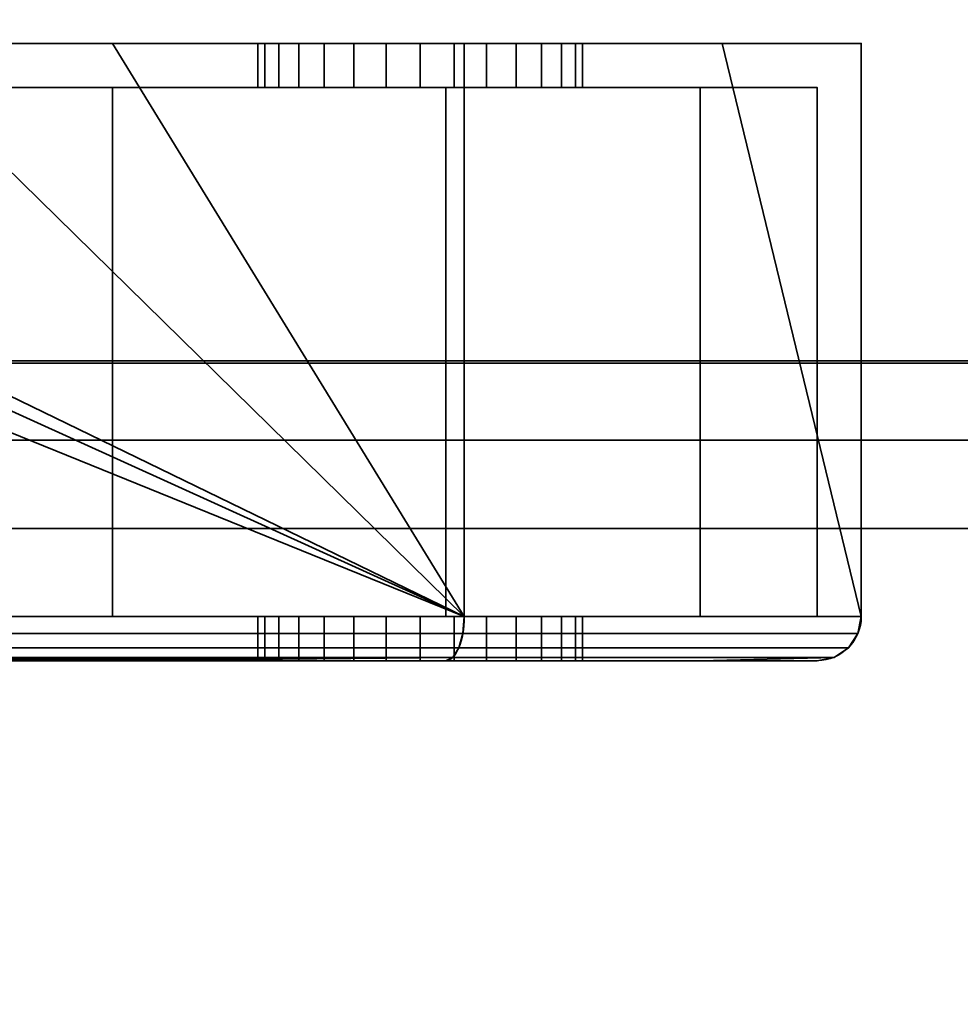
# Model space of a CAD drawing. Header units: millimetres. Extents: x -590 to 3690, y -120 to 127.
# Tile 296 of 656: x 1091 to 1112, y -46 to -23. Entities that reach past the tile are written whole.
import ezdxf

# ---------------------------------------------------------------- set-up
doc = ezdxf.new("R2010")
doc.units = ezdxf.units.MM
doc.layers.add('152', color=7, linetype='Continuous', true_color=0xffffff)

# ---------------------------------------------------------------- blocks, each defined once
blk = doc.blocks.new('UG_SURFACE_002')
at = {"layer": '152', "color": 252, "linetype": 'Continuous', "lineweight": 35}
for points in [[(2165, -31.2, 2203), (2165, 108.2, 2203), (835, 108.2, 2203), (835, -31.2, 2203)], [(985, -31.2, 2053), (985, 108.2, 2053), (2015, 108.2, 2053), (2015, -31.2, 2053)], [(2165, -31.2, 2203), (835, -31.2, 2203), (985, -31.2, 2053), (2015, -31.2, 2053)]]:
    blk.add_3dface(points, dxfattribs=at)
blk = doc.blocks.new('UG_SURFACE_081')
at = {"layer": '152', "color": 252, "linetype": 'Continuous', "lineweight": 35}
for points in [[(1068.975, -24, 1167.5), (1019, -24, 1167.5), (1019, -37, 1167.5), (1101, -37, 1167.5)], [(1101, -37, 1002.5), (1019, -37, 1002.5), (1019, -24, 1002.5), (1068.975, -24, 1002.5)], [(1101, -37, 1167.5), (1072.375, -24, 1167.5), (1068.975, -24, 1167.5)], [(1101, -37, 1002.5), (1068.975, -24, 1002.5), (1072.375, -24, 1002.5)], [(1101, -37, 1167.5), (1074.25, -24, 1167.5), (1072.375, -24, 1167.5)], [(1101, -37, 1002.5), (1072.375, -24, 1002.5), (1074.25, -24, 1002.5)], [(1101, -37, 1167.5), (1087.75, -24, 1167.5), (1074.25, -24, 1167.5)], [(1101, -37, 1002.5), (1074.25, -24, 1002.5), (1087.75, -24, 1002.5)], [(1101, -37, 1167.5), (1093.025, -24, 1167.5), (1087.75, -24, 1167.5)], [(1101, -37, 1002.5), (1087.75, -24, 1002.5), (1093.025, -24, 1002.5)], [(1093.025, -24, 1091.25), (1087.75, -24, 1091.25), (1087.75, -24, 1099.071), (1088.361, -24, 1099.75)], [(1093.025, -24, 1013.575), (1087.75, -24, 1013.575), (1087.75, -24, 1026.71), (1088.607, -24, 1027.676)], [(1093.025, -24, 1033.975), (1089.311, -24, 1034.737), (1087.75, -24, 1037.42)], [(1087.75, -24, 1037.42), (1087.75, -24, 1058.875), (1093.025, -24, 1058.875), (1093.025, -24, 1033.975)], [(1089.084, -24, 1106.627), (1087.75, -24, 1108.937), (1087.75, -24, 1110.1), (1093.025, -24, 1110.1)], [(1087.75, -24, 1002.5), (1087.75, -24, 1013.575), (1093.025, -24, 1013.575), (1093.025, -24, 1002.5)], [(1087.75, -24, 1058.875), (1087.75, -24, 1091.25), (1093.025, -24, 1091.25), (1093.025, -24, 1058.875)], [(1087.75, -24, 1110.1), (1087.75, -24, 1128.75), (1093.025, -24, 1128.75), (1093.025, -24, 1110.1)], [(1087.75, -24, 1128.75), (1087.75, -24, 1167.5), (1093.025, -24, 1167.5), (1093.025, -24, 1128.75)], [(1093.025, -24, 1091.25), (1088.361, -24, 1099.75), (1089.453, -24, 1103.112)], [(1093.025, -24, 1033.975), (1093.025, -24, 1013.575), (1088.607, -24, 1027.676), (1089.707, -24, 1031.132)], [(1089.453, -24, 1103.112), (1089.084, -24, 1106.627), (1093.025, -24, 1110.1), (1093.025, -24, 1091.25)], [(1093.025, -24, 1033.975), (1089.395, -24, 1033.975), (1089.311, -24, 1034.737)], [(1089.707, -24, 1031.132), (1089.395, -24, 1033.975), (1093.025, -24, 1033.975)], [(1101, -37, 1167.5), (1101, -24, 1167.5), (1093.025, -24, 1167.5)], [(1093.025, -24, 1002.5), (1101, -24, 1002.5), (1101, -37, 1002.5)], [(1093.025, -24, 1091.25), (1097.25, -24, 1101.524), (1098.495, -24, 1100.62)], [(1098.495, -24, 1100.62), (1100, -24, 1100.3), (1106.85, -24, 1091.25), (1093.025, -24, 1091.25)], [(1093.025, -24, 1091.25), (1093.025, -24, 1110.1), (1096.32, -24, 1104.387), (1096.481, -24, 1102.857)], [(1093.025, -24, 1110.1), (1097.825, -24, 1106.993), (1096.796, -24, 1105.85)], [(1096.796, -24, 1105.85), (1096.32, -24, 1104.387), (1093.025, -24, 1110.1)], [(1096.481, -24, 1102.857), (1097.25, -24, 1101.524), (1093.025, -24, 1091.25)], [(1093.025, -24, 1110.1), (1106.85, -24, 1110.1), (1100.769, -24, 1107.619), (1099.231, -24, 1107.619)], [(1099.231, -24, 1107.619), (1097.825, -24, 1106.993), (1093.025, -24, 1110.1)], [(1093.025, -24, 1013.575), (1097.25, -24, 1021.024), (1098.495, -24, 1020.12)], [(1098.495, -24, 1020.12), (1100, -24, 1019.8), (1106.85, -24, 1013.575), (1093.025, -24, 1013.575)], [(1093.025, -24, 1013.575), (1093.025, -24, 1033.975), (1096.32, -24, 1023.887), (1096.481, -24, 1022.357)], [(1093.025, -24, 1033.975), (1097.825, -24, 1026.493), (1096.796, -24, 1025.35)], [(1096.796, -24, 1025.35), (1096.32, -24, 1023.887), (1093.025, -24, 1033.975)], [(1096.481, -24, 1022.357), (1097.25, -24, 1021.024), (1093.025, -24, 1013.575)], [(1093.025, -24, 1033.975), (1106.85, -24, 1033.975), (1100.769, -24, 1027.119), (1099.231, -24, 1027.119)], [(1099.231, -24, 1027.119), (1097.825, -24, 1026.493), (1093.025, -24, 1033.975)], [(1093.025, -24, 1013.575), (1106.85, -24, 1013.575), (1106.85, -24, 1008.35), (1101, -24, 1002.5)], [(1093.025, -24, 1128.75), (1093.025, -24, 1167.5), (1101, -24, 1167.5)], [(1101, -24, 1167.5), (1106.85, -24, 1161.65), (1106.85, -24, 1128.75), (1093.025, -24, 1128.75)], [(1101, -24, 1002.5), (1093.025, -24, 1002.5), (1093.025, -24, 1013.575)], [(1093.025, -24, 1033.975), (1093.025, -24, 1058.875), (1106.85, -24, 1058.875), (1106.85, -24, 1033.975)], [(1093.025, -24, 1058.875), (1093.025, -24, 1091.25), (1106.85, -24, 1091.25), (1106.85, -24, 1058.875)], [(1093.025, -24, 1110.1), (1093.025, -24, 1128.75), (1106.85, -24, 1128.75), (1106.85, -24, 1110.1)], [(1096.32, -24, 1104.387), (1096.32, -25, 1104.387), (1096.481, -25, 1102.857), (1096.481, -24, 1102.857)], [(1096.796, -24, 1105.85), (1096.796, -25, 1105.85), (1096.32, -25, 1104.387), (1096.32, -24, 1104.387)], [(1096.32, -24, 1023.887), (1096.32, -25, 1023.887), (1096.481, -25, 1022.357), (1096.481, -24, 1022.357)], [(1096.796, -24, 1025.35), (1096.796, -25, 1025.35), (1096.32, -25, 1023.887), (1096.32, -24, 1023.887)], [(1096.481, -24, 1102.857), (1096.481, -25, 1102.857), (1097.25, -25, 1101.524), (1097.25, -24, 1101.524)], [(1096.481, -24, 1022.357), (1096.481, -25, 1022.357), (1097.25, -25, 1021.024), (1097.25, -24, 1021.024)], [(1097.825, -24, 1106.993), (1097.825, -25, 1106.993), (1096.796, -25, 1105.85), (1096.796, -24, 1105.85)], [(1097.825, -24, 1026.493), (1097.825, -25, 1026.493), (1096.796, -25, 1025.35), (1096.796, -24, 1025.35)], [(1097.25, -24, 1101.524), (1097.25, -25, 1101.524), (1098.495, -25, 1100.62), (1098.495, -24, 1100.62)], [(1097.25, -24, 1021.024), (1097.25, -25, 1021.024), (1098.495, -25, 1020.12), (1098.495, -24, 1020.12)], [(1099.231, -24, 1107.619), (1099.231, -25, 1107.619), (1097.825, -25, 1106.993), (1097.825, -24, 1106.993)], [(1099.231, -24, 1027.119), (1099.231, -25, 1027.119), (1097.825, -25, 1026.493), (1097.825, -24, 1026.493)], [(1098.495, -24, 1100.62), (1098.495, -25, 1100.62), (1100, -25, 1100.3), (1100, -24, 1100.3)], [(1098.495, -24, 1020.12), (1098.495, -25, 1020.12), (1100, -25, 1019.8), (1100, -24, 1019.8)], [(1100.769, -24, 1107.619), (1100.769, -25, 1107.619), (1099.231, -25, 1107.619), (1099.231, -24, 1107.619)], [(1100.769, -24, 1027.119), (1100.769, -25, 1027.119), (1099.231, -25, 1027.119), (1099.231, -24, 1027.119)], [(1106.85, -24, 1091.25), (1100, -24, 1100.3), (1101.505, -24, 1100.62)], [(1106.85, -24, 1013.575), (1100, -24, 1019.8), (1101.505, -24, 1020.12)], [(1100, -24, 1100.3), (1100, -25, 1100.3), (1101.505, -25, 1100.62), (1101.505, -24, 1100.62)], [(1100, -24, 1019.8), (1100, -25, 1019.8), (1101.505, -25, 1020.12), (1101.505, -24, 1020.12)], [(1102.175, -24, 1026.493), (1100.769, -24, 1027.119), (1106.85, -24, 1033.975)], [(1102.175, -24, 1106.993), (1100.769, -24, 1107.619), (1106.85, -24, 1110.1)], [(1102.175, -24, 1106.993), (1102.175, -25, 1106.993), (1100.769, -25, 1107.619), (1100.769, -24, 1107.619)], [(1102.175, -24, 1026.493), (1102.175, -25, 1026.493), (1100.769, -25, 1027.119), (1100.769, -24, 1027.119)], [(1106.85, -24, 1161.65), (1101, -24, 1167.5), (1101, -37, 1167.5), (1110, -37, 1158.5)], [(1110, -37, 1011.5), (1101, -37, 1002.5), (1101, -24, 1002.5), (1106.85, -24, 1008.35)], [(1101.505, -24, 1100.62), (1102.75, -24, 1101.524), (1106.85, -24, 1091.25)], [(1101.505, -24, 1020.12), (1102.75, -24, 1021.024), (1106.85, -24, 1013.575)], [(1101.505, -24, 1100.62), (1101.505, -25, 1100.62), (1102.75, -25, 1101.524), (1102.75, -24, 1101.524)], [(1101.505, -24, 1020.12), (1101.505, -25, 1020.12), (1102.75, -25, 1021.024), (1102.75, -24, 1021.024)], [(1103.204, -24, 1105.85), (1102.175, -24, 1106.993), (1106.85, -24, 1110.1)], [(1103.204, -24, 1025.35), (1102.175, -24, 1026.493), (1106.85, -24, 1033.975)], [(1103.204, -24, 1105.85), (1103.204, -25, 1105.85), (1102.175, -25, 1106.993), (1102.175, -24, 1106.993)], [(1103.204, -24, 1025.35), (1103.204, -25, 1025.35), (1102.175, -25, 1026.493), (1102.175, -24, 1026.493)], [(1106.85, -24, 1091.25), (1102.75, -24, 1101.524), (1103.519, -24, 1102.857)], [(1106.85, -24, 1013.575), (1102.75, -24, 1021.024), (1103.519, -24, 1022.357)], [(1102.75, -24, 1101.524), (1102.75, -25, 1101.524), (1103.519, -25, 1102.857), (1103.519, -24, 1102.857)], [(1102.75, -24, 1021.024), (1102.75, -25, 1021.024), (1103.519, -25, 1022.357), (1103.519, -24, 1022.357)], [(1106.85, -24, 1110.1), (1103.68, -24, 1104.387), (1103.204, -24, 1105.85)], [(1106.85, -24, 1033.975), (1103.68, -24, 1023.887), (1103.204, -24, 1025.35)], [(1103.68, -24, 1104.387), (1103.68, -25, 1104.387), (1103.204, -25, 1105.85), (1103.204, -24, 1105.85)], [(1103.68, -24, 1023.887), (1103.68, -25, 1023.887), (1103.204, -25, 1025.35), (1103.204, -24, 1025.35)], [(1103.519, -24, 1102.857), (1103.68, -24, 1104.387), (1106.85, -24, 1110.1), (1106.85, -24, 1091.25)], [(1103.519, -24, 1022.357), (1103.68, -24, 1023.887), (1106.85, -24, 1033.975), (1106.85, -24, 1013.575)], [(1103.519, -24, 1102.857), (1103.519, -25, 1102.857), (1103.68, -25, 1104.387), (1103.68, -24, 1104.387)], [(1103.519, -24, 1022.357), (1103.519, -25, 1022.357), (1103.68, -25, 1023.887), (1103.68, -24, 1023.887)], [(1110, -37, 1158.5), (1110, -24, 1158.5), (1106.85, -24, 1161.65)], [(1106.85, -24, 1008.35), (1110, -24, 1011.5), (1110, -37, 1011.5)], [(1110, -24, 1158.5), (1110, -24, 1128.75), (1106.85, -24, 1128.75), (1106.85, -24, 1161.65)], [(1106.85, -24, 1008.35), (1106.85, -24, 1013.575), (1110, -24, 1013.575), (1110, -24, 1011.5)], [(1106.85, -24, 1013.575), (1106.85, -24, 1033.975), (1110, -24, 1033.975), (1110, -24, 1013.575)], [(1106.85, -24, 1033.975), (1106.85, -24, 1058.875), (1110, -24, 1058.875), (1110, -24, 1033.975)], [(1106.85, -24, 1058.875), (1106.85, -24, 1091.25), (1110, -24, 1091.25), (1110, -24, 1058.875)], [(1106.85, -24, 1091.25), (1106.85, -24, 1110.1), (1110, -24, 1110.1), (1110, -24, 1091.25)], [(1106.85, -24, 1110.1), (1106.85, -24, 1128.75), (1110, -24, 1128.75), (1110, -24, 1110.1)], [(1110, -37, 1158.5), (1110, -24, 1110.1), (1110, -24, 1128.75)], [(1110, -37, 1158.5), (1110, -24, 1091.25), (1110, -24, 1110.1)], [(1110, -37, 1158.5), (1110, -37, 1011.5), (1110, -24, 1058.875), (1110, -24, 1091.25)], [(1110, -37, 1011.5), (1110, -24, 1033.975), (1110, -24, 1058.875)], [(1110, -37, 1011.5), (1110, -24, 1013.575), (1110, -24, 1033.975)], [(1110, -37, 1011.5), (1110, -24, 1011.5), (1110, -24, 1013.575)], [(1110, -24, 1128.75), (1110, -24, 1158.5), (1110, -37, 1158.5)], [(1085.75, -37, 1003.5), (1093.025, -37, 1003.5), (1093.025, -25, 1003.5), (1087.75, -25, 1003.5)], [(1087.75, -25, 1166.5), (1093.025, -25, 1166.5), (1093.025, -37, 1166.5), (1085.75, -37, 1166.5)], [(1093.025, -25, 1110.1), (1087.75, -25, 1110.1), (1087.75, -25, 1108.937), (1089.084, -25, 1106.627)], [(1093.025, -25, 1033.975), (1093.025, -25, 1058.875), (1087.75, -25, 1058.875), (1087.75, -25, 1037.42)], [(1087.75, -25, 1037.42), (1089.311, -25, 1034.737), (1093.025, -25, 1033.975)], [(1088.607, -25, 1027.676), (1087.75, -25, 1026.71), (1087.75, -25, 1013.575), (1093.025, -25, 1013.575)], [(1088.361, -25, 1099.75), (1087.75, -25, 1099.071), (1087.75, -25, 1091.25), (1093.025, -25, 1091.25)], [(1093.025, -25, 1003.5), (1093.025, -25, 1013.575), (1087.75, -25, 1013.575), (1087.75, -25, 1003.5)], [(1093.025, -25, 1058.875), (1093.025, -25, 1091.25), (1087.75, -25, 1091.25), (1087.75, -25, 1058.875)], [(1093.025, -25, 1110.1), (1093.025, -25, 1128.75), (1087.75, -25, 1128.75), (1087.75, -25, 1110.1)], [(1093.025, -25, 1128.75), (1093.025, -25, 1166.5), (1087.75, -25, 1166.5), (1087.75, -25, 1128.75)], [(1089.453, -25, 1103.112), (1088.361, -25, 1099.75), (1093.025, -25, 1091.25)], [(1089.707, -25, 1031.132), (1088.607, -25, 1027.676), (1093.025, -25, 1013.575), (1093.025, -25, 1033.975)], [(1093.025, -25, 1091.25), (1093.025, -25, 1110.1), (1089.084, -25, 1106.627), (1089.453, -25, 1103.112)], [(1089.311, -25, 1034.737), (1089.395, -25, 1033.975), (1093.025, -25, 1033.975)], [(1093.025, -25, 1033.975), (1089.395, -25, 1033.975), (1089.707, -25, 1031.132)], [(1093.025, -37, 1003.5), (1100.586, -37, 1003.5), (1100.586, -25, 1003.5), (1093.025, -25, 1003.5)], [(1093.025, -25, 1166.5), (1100.586, -25, 1166.5), (1100.586, -37, 1166.5), (1093.025, -37, 1166.5)], [(1106.35, -25, 1110.1), (1093.025, -25, 1110.1), (1099.231, -25, 1107.619), (1100.769, -25, 1107.619)], [(1093.025, -25, 1110.1), (1096.32, -25, 1104.387), (1096.796, -25, 1105.85)], [(1093.025, -25, 1091.25), (1097.25, -25, 1101.524), (1096.481, -25, 1102.857)], [(1093.025, -25, 1110.1), (1097.825, -25, 1106.993), (1099.231, -25, 1107.619)], [(1096.481, -25, 1102.857), (1096.32, -25, 1104.387), (1093.025, -25, 1110.1), (1093.025, -25, 1091.25)], [(1093.025, -25, 1091.25), (1106.35, -25, 1091.25), (1100, -25, 1100.3), (1098.495, -25, 1100.62)], [(1098.495, -25, 1100.62), (1097.25, -25, 1101.524), (1093.025, -25, 1091.25)], [(1096.796, -25, 1105.85), (1097.825, -25, 1106.993), (1093.025, -25, 1110.1)], [(1106.35, -25, 1033.975), (1093.025, -25, 1033.975), (1099.231, -25, 1027.119), (1100.769, -25, 1027.119)], [(1093.025, -25, 1033.975), (1096.32, -25, 1023.887), (1096.796, -25, 1025.35)], [(1093.025, -25, 1013.575), (1097.25, -25, 1021.024), (1096.481, -25, 1022.357)], [(1093.025, -25, 1033.975), (1097.825, -25, 1026.493), (1099.231, -25, 1027.119)], [(1096.481, -25, 1022.357), (1096.32, -25, 1023.887), (1093.025, -25, 1033.975), (1093.025, -25, 1013.575)], [(1093.025, -25, 1013.575), (1106.35, -25, 1013.575), (1100, -25, 1019.8), (1098.495, -25, 1020.12)], [(1098.495, -25, 1020.12), (1097.25, -25, 1021.024), (1093.025, -25, 1013.575)], [(1096.796, -25, 1025.35), (1097.825, -25, 1026.493), (1093.025, -25, 1033.975)], [(1093.025, -25, 1128.75), (1106.35, -25, 1128.75), (1106.35, -25, 1160.736), (1100.586, -25, 1166.5)], [(1093.025, -25, 1013.575), (1093.025, -25, 1003.5), (1100.586, -25, 1003.5)], [(1100.586, -25, 1003.5), (1106.35, -25, 1009.264), (1106.35, -25, 1013.575), (1093.025, -25, 1013.575)], [(1100.586, -25, 1166.5), (1093.025, -25, 1166.5), (1093.025, -25, 1128.75)], [(1106.35, -25, 1033.975), (1106.35, -25, 1058.875), (1093.025, -25, 1058.875), (1093.025, -25, 1033.975)], [(1106.35, -25, 1058.875), (1106.35, -25, 1091.25), (1093.025, -25, 1091.25), (1093.025, -25, 1058.875)], [(1106.35, -25, 1110.1), (1106.35, -25, 1128.75), (1093.025, -25, 1128.75), (1093.025, -25, 1110.1)], [(1101.505, -25, 1020.12), (1100, -25, 1019.8), (1106.35, -25, 1013.575)], [(1101.505, -25, 1100.62), (1100, -25, 1100.3), (1106.35, -25, 1091.25)], [(1106.35, -25, 1009.264), (1100.586, -25, 1003.5), (1100.586, -37, 1003.5), (1106.35, -37, 1009.264)], [(1106.35, -37, 1160.736), (1100.586, -37, 1166.5), (1100.586, -25, 1166.5), (1106.35, -25, 1160.736)], [(1100.769, -25, 1107.619), (1102.175, -25, 1106.993), (1106.35, -25, 1110.1)], [(1100.769, -25, 1027.119), (1102.175, -25, 1026.493), (1106.35, -25, 1033.975)], [(1106.35, -25, 1091.25), (1102.75, -25, 1101.524), (1101.505, -25, 1100.62)], [(1106.35, -25, 1013.575), (1102.75, -25, 1021.024), (1101.505, -25, 1020.12)], [(1106.35, -25, 1110.1), (1102.175, -25, 1106.993), (1103.204, -25, 1105.85)], [(1106.35, -25, 1033.975), (1102.175, -25, 1026.493), (1103.204, -25, 1025.35)], [(1103.519, -25, 1102.857), (1102.75, -25, 1101.524), (1106.35, -25, 1091.25)], [(1103.519, -25, 1022.357), (1102.75, -25, 1021.024), (1106.35, -25, 1013.575)], [(1103.204, -25, 1105.85), (1103.68, -25, 1104.387), (1106.35, -25, 1110.1)], [(1103.204, -25, 1025.35), (1103.68, -25, 1023.887), (1106.35, -25, 1033.975)], [(1106.35, -25, 1091.25), (1106.35, -25, 1110.1), (1103.68, -25, 1104.387), (1103.519, -25, 1102.857)], [(1106.35, -25, 1013.575), (1106.35, -25, 1033.975), (1103.68, -25, 1023.887), (1103.519, -25, 1022.357)], [(1106.35, -37, 1009.264), (1109, -37, 1011.914), (1109, -25, 1011.914), (1106.35, -25, 1009.264)], [(1106.35, -25, 1160.736), (1109, -25, 1158.086), (1109, -37, 1158.086), (1106.35, -37, 1160.736)], [(1109, -25, 1011.914), (1109, -25, 1013.575), (1106.35, -25, 1013.575), (1106.35, -25, 1009.264)], [(1106.35, -25, 1160.736), (1106.35, -25, 1128.75), (1109, -25, 1128.75), (1109, -25, 1158.086)], [(1109, -25, 1013.575), (1109, -25, 1033.975), (1106.35, -25, 1033.975), (1106.35, -25, 1013.575)], [(1109, -25, 1033.975), (1109, -25, 1058.875), (1106.35, -25, 1058.875), (1106.35, -25, 1033.975)], [(1109, -25, 1058.875), (1109, -25, 1091.25), (1106.35, -25, 1091.25), (1106.35, -25, 1058.875)], [(1109, -25, 1091.25), (1109, -25, 1110.1), (1106.35, -25, 1110.1), (1106.35, -25, 1091.25)], [(1109, -25, 1110.1), (1109, -25, 1128.75), (1106.35, -25, 1128.75), (1106.35, -25, 1110.1)], [(1109, -37, 1108.1), (1109, -37, 1126.75), (1109, -25, 1128.75), (1109, -25, 1110.1)], [(1109, -37, 1013.575), (1109, -37, 1033.975), (1109, -25, 1033.975), (1109, -25, 1013.575)], [(1109, -25, 1110.1), (1109, -25, 1091.25), (1109, -37, 1099.9), (1109, -37, 1108.1)], [(1109, -37, 1033.975), (1109, -25, 1058.875), (1109, -25, 1033.975)], [(1109, -25, 1091.25), (1109, -37, 1093.25), (1109, -37, 1099.9)], [(1109, -37, 1033.975), (1109, -37, 1093.25), (1109, -25, 1091.25), (1109, -25, 1058.875)], [(1109, -25, 1013.575), (1109, -25, 1011.914), (1109, -37, 1011.914), (1109, -37, 1013.575)], [(1109, -37, 1126.75), (1109, -37, 1158.086), (1109, -25, 1158.086), (1109, -25, 1128.75)], [(1101, -37, 1167.5), (1019, -37, 1167.5), (1019, -37.383, 1167.424), (1100.968, -37.383, 1167.424)], [(1100.968, -37.383, 1002.576), (1019, -37.383, 1002.576), (1019, -37, 1002.5), (1101, -37, 1002.5)], [(1093.025, -37, 1126.75), (1085.75, -37, 1126.75), (1085.75, -37, 1148.446), (1085.755, -37, 1148.455)], [(1093.025, -37, 1003.5), (1085.75, -37, 1003.5), (1085.75, -37, 1010.479), (1085.804, -37, 1010.56)], [(1085.973, -37, 1082.523), (1085.75, -37, 1083.208), (1085.75, -37, 1093.25), (1093.025, -37, 1093.25)], [(1085.973, -37, 1150.523), (1085.75, -37, 1151.208), (1085.75, -37, 1166.5), (1093.025, -37, 1166.5)], [(1093.025, -37, 1126.75), (1093.025, -37, 1108.1), (1085.75, -37, 1108.1), (1085.75, -37, 1126.75)], [(1093.025, -37, 1108.1), (1093.025, -37, 1099.9), (1085.75, -37, 1099.9), (1085.75, -37, 1108.1)], [(1093.025, -37, 1099.9), (1093.025, -37, 1093.25), (1085.75, -37, 1093.25), (1085.75, -37, 1099.9)], [(1085.755, -37, 1148.455), (1085.973, -37, 1150.523), (1093.025, -37, 1166.5), (1093.025, -37, 1126.75)], [(1089.311, -37, 1034.737), (1087.487, -37, 1037.872), (1085.755, -37, 1080.455), (1093.025, -37, 1033.975)], [(1085.755, -37, 1080.455), (1085.973, -37, 1082.523), (1093.025, -37, 1093.25), (1093.025, -37, 1033.975)], [(1093.025, -37, 1013.575), (1093.025, -37, 1003.5), (1085.804, -37, 1010.56), (1086.2, -37, 1012.55)], [(1093.025, -37, 1013.575), (1086.2, -37, 1013.575), (1086.2, -37, 1024.963), (1088.607, -37, 1027.676)], [(1086.2, -37, 1012.55), (1086.2, -37, 1013.575), (1093.025, -37, 1013.575)], [(1088.607, -37, 1027.676), (1089.707, -37, 1031.132), (1093.025, -37, 1033.975), (1093.025, -37, 1013.575)], [(1093.025, -37, 1033.975), (1089.395, -37, 1033.975), (1089.311, -37, 1034.737)], [(1089.707, -37, 1031.132), (1089.395, -37, 1033.975), (1093.025, -37, 1033.975)], [(1093.025, -37, 1013.575), (1097.25, -37, 1021.024), (1098.495, -37, 1020.12)], [(1098.495, -37, 1020.12), (1100, -37, 1019.8), (1106.35, -37, 1013.575), (1093.025, -37, 1013.575)], [(1093.025, -37, 1013.575), (1093.025, -37, 1033.975), (1096.32, -37, 1023.887), (1096.481, -37, 1022.357)], [(1093.025, -37, 1033.975), (1097.825, -37, 1026.493), (1096.796, -37, 1025.35)], [(1096.796, -37, 1025.35), (1096.32, -37, 1023.887), (1093.025, -37, 1033.975)], [(1096.481, -37, 1022.357), (1097.25, -37, 1021.024), (1093.025, -37, 1013.575)], [(1093.025, -37, 1033.975), (1106.35, -37, 1033.975), (1100, -37, 1027.2), (1099.231, -37, 1027.119)], [(1099.231, -37, 1027.119), (1097.825, -37, 1026.493), (1093.025, -37, 1033.975)], [(1093.025, -37, 1099.9), (1098.495, -37, 1100.62), (1100, -37, 1100.3)], [(1093.025, -37, 1099.9), (1097.25, -37, 1101.524), (1098.495, -37, 1100.62)], [(1100, -37, 1100.3), (1106.35, -37, 1099.9), (1093.025, -37, 1099.9)], [(1093.025, -37, 1099.9), (1093.025, -37, 1108.1), (1096.32, -37, 1104.387), (1096.481, -37, 1102.857)], [(1093.025, -37, 1108.1), (1097.825, -37, 1106.993), (1096.796, -37, 1105.85)], [(1096.796, -37, 1105.85), (1096.32, -37, 1104.387), (1093.025, -37, 1108.1)], [(1096.481, -37, 1102.857), (1097.25, -37, 1101.524), (1093.025, -37, 1099.9)], [(1093.025, -37, 1108.1), (1106.35, -37, 1108.1), (1100, -37, 1107.7)], [(1100, -37, 1107.7), (1099.231, -37, 1107.619), (1093.025, -37, 1108.1)], [(1099.231, -37, 1107.619), (1097.825, -37, 1106.993), (1093.025, -37, 1108.1)], [(1093.025, -37, 1166.5), (1100.586, -37, 1166.5), (1106.35, -37, 1160.736)], [(1093.025, -37, 1013.575), (1106.35, -37, 1013.575), (1106.35, -37, 1009.264), (1100.586, -37, 1003.5)], [(1100.586, -37, 1003.5), (1093.025, -37, 1003.5), (1093.025, -37, 1013.575)], [(1106.35, -37, 1160.736), (1106.35, -37, 1126.75), (1093.025, -37, 1126.75), (1093.025, -37, 1166.5)], [(1106.35, -37, 1126.75), (1106.35, -37, 1108.1), (1093.025, -37, 1108.1), (1093.025, -37, 1126.75)], [(1106.35, -37, 1099.9), (1106.35, -37, 1093.25), (1093.025, -37, 1093.25), (1093.025, -37, 1099.9)], [(1106.35, -37, 1093.25), (1106.35, -37, 1033.975), (1093.025, -37, 1033.975), (1093.025, -37, 1093.25)], [(1096.32, -37, 1104.387), (1096.32, -38, 1104.387), (1096.481, -38, 1102.857), (1096.481, -37, 1102.857)], [(1096.796, -37, 1105.85), (1096.796, -38, 1105.85), (1096.32, -38, 1104.387), (1096.32, -37, 1104.387)], [(1096.32, -37, 1023.887), (1096.32, -38, 1023.887), (1096.481, -38, 1022.357), (1096.481, -37, 1022.357)], [(1096.796, -37, 1025.35), (1096.796, -38, 1025.35), (1096.32, -38, 1023.887), (1096.32, -37, 1023.887)], [(1096.481, -37, 1102.857), (1096.481, -38, 1102.857), (1097.25, -38, 1101.524), (1097.25, -37, 1101.524)], [(1096.481, -37, 1022.357), (1096.481, -38, 1022.357), (1097.25, -38, 1021.024), (1097.25, -37, 1021.024)], [(1097.825, -37, 1106.993), (1097.825, -38, 1106.993), (1096.796, -38, 1105.85), (1096.796, -37, 1105.85)], [(1097.825, -37, 1026.493), (1097.825, -38, 1026.493), (1096.796, -38, 1025.35), (1096.796, -37, 1025.35)], [(1097.25, -37, 1101.524), (1097.25, -38, 1101.524), (1098.495, -38, 1100.62), (1098.495, -37, 1100.62)], [(1097.25, -37, 1021.024), (1097.25, -38, 1021.024), (1098.495, -38, 1020.12), (1098.495, -37, 1020.12)], [(1099.231, -37, 1107.619), (1099.231, -38, 1107.619), (1097.825, -38, 1106.993), (1097.825, -37, 1106.993)], [(1099.231, -37, 1027.119), (1099.231, -38, 1027.119), (1097.825, -38, 1026.493), (1097.825, -37, 1026.493)], [(1098.495, -37, 1100.62), (1098.495, -38, 1100.62), (1100, -38, 1100.3), (1100, -37, 1100.3)], [(1098.495, -37, 1020.12), (1098.495, -38, 1020.12), (1100, -38, 1019.8), (1100, -37, 1019.8)], [(1100, -38, 1107.7), (1099.231, -38, 1107.619), (1099.231, -37, 1107.619), (1100, -37, 1107.7)], [(1100, -38, 1027.2), (1099.231, -38, 1027.119), (1099.231, -37, 1027.119), (1100, -37, 1027.2)], [(1100, -37, 1107.7), (1100.769, -37, 1107.619), (1100.769, -38, 1107.619), (1100, -38, 1107.7)], [(1100, -37, 1100.3), (1100, -38, 1100.3), (1101.505, -38, 1100.62), (1101.505, -37, 1100.62)], [(1100, -37, 1027.2), (1100.769, -37, 1027.119), (1100.769, -38, 1027.119), (1100, -38, 1027.2)], [(1100, -37, 1019.8), (1100, -38, 1019.8), (1101.505, -38, 1020.12), (1101.505, -37, 1020.12)], [(1106.35, -37, 1013.575), (1100, -37, 1019.8), (1101.505, -37, 1020.12)], [(1106.35, -37, 1099.9), (1100, -37, 1100.3), (1101.505, -37, 1100.62)], [(1100.769, -37, 1107.619), (1100, -37, 1107.7), (1106.35, -37, 1108.1)], [(1100.769, -37, 1027.119), (1100, -37, 1027.2), (1106.35, -37, 1033.975)], [(1102.175, -37, 1106.993), (1102.175, -38, 1106.993), (1100.769, -38, 1107.619), (1100.769, -37, 1107.619)], [(1102.175, -37, 1026.493), (1102.175, -38, 1026.493), (1100.769, -38, 1027.119), (1100.769, -37, 1027.119)], [(1106.35, -37, 1033.975), (1102.175, -37, 1026.493), (1100.769, -37, 1027.119)], [(1106.35, -37, 1108.1), (1102.175, -37, 1106.993), (1100.769, -37, 1107.619)], [(1110, -37, 1158.5), (1101, -37, 1167.5), (1100.968, -37.383, 1167.424), (1109.924, -37.383, 1158.468)], [(1101, -37, 1002.5), (1110, -37, 1011.5), (1109.924, -37.383, 1011.531), (1100.968, -37.383, 1002.576)], [(1101.505, -37, 1100.62), (1101.505, -38, 1100.62), (1102.75, -38, 1101.524), (1102.75, -37, 1101.524)], [(1101.505, -37, 1020.12), (1101.505, -38, 1020.12), (1102.75, -38, 1021.024), (1102.75, -37, 1021.024)], [(1101.505, -37, 1020.12), (1102.75, -37, 1021.024), (1106.35, -37, 1013.575)], [(1101.505, -37, 1100.62), (1102.75, -37, 1101.524), (1106.35, -37, 1099.9)], [(1103.204, -37, 1105.85), (1103.204, -38, 1105.85), (1102.175, -38, 1106.993), (1102.175, -37, 1106.993)], [(1103.204, -37, 1025.35), (1103.204, -38, 1025.35), (1102.175, -38, 1026.493), (1102.175, -37, 1026.493)], [(1103.204, -37, 1025.35), (1102.175, -37, 1026.493), (1106.35, -37, 1033.975)], [(1103.204, -37, 1105.85), (1102.175, -37, 1106.993), (1106.35, -37, 1108.1)], [(1102.75, -37, 1101.524), (1102.75, -38, 1101.524), (1103.519, -38, 1102.857), (1103.519, -37, 1102.857)], [(1102.75, -37, 1021.024), (1102.75, -38, 1021.024), (1103.519, -38, 1022.357), (1103.519, -37, 1022.357)], [(1106.35, -37, 1013.575), (1102.75, -37, 1021.024), (1103.519, -37, 1022.357)], [(1106.35, -37, 1099.9), (1102.75, -37, 1101.524), (1103.519, -37, 1102.857)], [(1103.68, -37, 1104.387), (1103.68, -38, 1104.387), (1103.204, -38, 1105.85), (1103.204, -37, 1105.85)], [(1103.68, -37, 1023.887), (1103.68, -38, 1023.887), (1103.204, -38, 1025.35), (1103.204, -37, 1025.35)], [(1106.35, -37, 1033.975), (1103.68, -37, 1023.887), (1103.204, -37, 1025.35)], [(1106.35, -37, 1108.1), (1103.68, -37, 1104.387), (1103.204, -37, 1105.85)], [(1103.519, -37, 1102.857), (1103.519, -38, 1102.857), (1103.68, -38, 1104.387), (1103.68, -37, 1104.387)], [(1103.519, -37, 1022.357), (1103.519, -38, 1022.357), (1103.68, -38, 1023.887), (1103.68, -37, 1023.887)], [(1103.519, -37, 1022.357), (1103.68, -37, 1023.887), (1106.35, -37, 1033.975), (1106.35, -37, 1013.575)], [(1103.519, -37, 1102.857), (1103.68, -37, 1104.387), (1106.35, -37, 1108.1), (1106.35, -37, 1099.9)], [(1106.35, -37, 1009.264), (1106.35, -37, 1013.575), (1109, -37, 1013.575), (1109, -37, 1011.914)], [(1109, -37, 1158.086), (1109, -37, 1126.75), (1106.35, -37, 1126.75), (1106.35, -37, 1160.736)], [(1109, -37, 1126.75), (1109, -37, 1108.1), (1106.35, -37, 1108.1), (1106.35, -37, 1126.75)], [(1109, -37, 1108.1), (1109, -37, 1099.9), (1106.35, -37, 1099.9), (1106.35, -37, 1108.1)], [(1109, -37, 1099.9), (1109, -37, 1093.25), (1106.35, -37, 1093.25), (1106.35, -37, 1099.9)], [(1109, -37, 1093.25), (1109, -37, 1033.975), (1106.35, -37, 1033.975), (1106.35, -37, 1093.25)], [(1109, -37, 1033.975), (1109, -37, 1013.575), (1106.35, -37, 1013.575), (1106.35, -37, 1033.975)], [(1110, -37, 1011.5), (1110, -37, 1158.5), (1109.924, -37.383, 1158.468), (1109.924, -37.383, 1011.531)], [(1100.968, -37.383, 1167.424), (1019, -37.383, 1167.424), (1019, -37.707, 1167.207), (1100.879, -37.707, 1167.207)], [(1100.879, -37.707, 1002.793), (1019, -37.707, 1002.793), (1019, -37.383, 1002.576), (1100.968, -37.383, 1002.576)], [(1109.924, -37.383, 1158.468), (1100.968, -37.383, 1167.424), (1100.879, -37.707, 1167.207), (1109.707, -37.707, 1158.379)], [(1100.968, -37.383, 1002.576), (1109.924, -37.383, 1011.531), (1109.707, -37.707, 1011.621), (1100.879, -37.707, 1002.793)], [(1109.924, -37.383, 1011.531), (1109.924, -37.383, 1158.468), (1109.707, -37.707, 1158.379), (1109.707, -37.707, 1011.621)], [(1100.879, -37.707, 1167.207), (1019, -37.707, 1167.207), (1019, -37.924, 1166.883), (1100.744, -37.924, 1166.883)], [(1100.744, -37.924, 1003.117), (1019, -37.924, 1003.117), (1019, -37.707, 1002.793), (1100.879, -37.707, 1002.793)], [(1109.707, -37.707, 1158.379), (1100.879, -37.707, 1167.207), (1100.744, -37.924, 1166.883), (1109.383, -37.924, 1158.244)], [(1100.879, -37.707, 1002.793), (1109.707, -37.707, 1011.621), (1109.383, -37.924, 1011.756), (1100.744, -37.924, 1003.117)], [(1109.707, -37.707, 1011.621), (1109.707, -37.707, 1158.379), (1109.383, -37.924, 1158.244), (1109.383, -37.924, 1011.756)], [(1100.744, -37.924, 1166.883), (1019, -37.924, 1166.883), (1019, -38, 1166.5), (1068.975, -38, 1166.5)], [(1019, -37.924, 1003.117), (1100.744, -37.924, 1003.117), (1074.25, -38, 1003.5), (1072.375, -38, 1003.5)], [(1100.744, -37.924, 1166.883), (1068.975, -38, 1166.5), (1072.375, -38, 1166.5)], [(1100.744, -37.924, 1166.883), (1072.375, -38, 1166.5), (1074.25, -38, 1166.5)], [(1074.25, -38, 1166.5), (1087.75, -38, 1166.5), (1100.744, -37.924, 1166.883)], [(1100.744, -37.924, 1003.117), (1087.75, -38, 1003.5), (1074.25, -38, 1003.5)], [(1100.744, -37.924, 1166.883), (1087.75, -38, 1166.5), (1093.025, -38, 1166.5)], [(1093.025, -38, 1003.5), (1087.75, -38, 1003.5), (1100.744, -37.924, 1003.117)], [(1093.025, -38, 1166.5), (1100.586, -38, 1166.5), (1100.744, -37.924, 1166.883)], [(1100.744, -37.924, 1003.117), (1100.586, -38, 1003.5), (1093.025, -38, 1003.5)], [(1109.383, -37.924, 1158.244), (1100.744, -37.924, 1166.883), (1100.586, -38, 1166.5), (1106.35, -38, 1160.736)], [(1106.35, -38, 1009.264), (1100.586, -38, 1003.5), (1100.744, -37.924, 1003.117), (1109.383, -37.924, 1011.756)], [(1106.35, -38, 1160.736), (1109, -38, 1158.086), (1109.383, -37.924, 1158.244)], [(1109.383, -37.924, 1011.756), (1109, -38, 1011.914), (1106.35, -38, 1009.264)], [(1109.383, -37.924, 1011.756), (1109, -38, 1033.975), (1109, -38, 1013.575)], [(1109.383, -37.924, 1158.244), (1109, -38, 1097.9), (1109, -38, 1091.25)], [(1109, -38, 1091.25), (1109, -38, 1033.975), (1109.383, -37.924, 1011.756), (1109.383, -37.924, 1158.244)], [(1109.383, -37.924, 1158.244), (1109, -38, 1110.1), (1109, -38, 1097.9)], [(1109, -38, 1013.575), (1109, -38, 1011.914), (1109.383, -37.924, 1011.756)], [(1109.383, -37.924, 1158.244), (1109, -38, 1128.75), (1109, -38, 1110.1)], [(1109.383, -37.924, 1158.244), (1109, -38, 1158.086), (1109, -38, 1128.75)], [(1093.025, -38, 1110.1), (1087.75, -38, 1110.1), (1087.75, -38, 1108.937), (1089.084, -38, 1106.627)], [(1093.025, -38, 1033.975), (1093.025, -38, 1091.25), (1087.75, -38, 1091.25), (1087.75, -38, 1037.42)], [(1087.75, -38, 1037.42), (1089.311, -38, 1034.737), (1093.025, -38, 1033.975)], [(1088.607, -38, 1027.676), (1087.75, -38, 1026.71), (1087.75, -38, 1013.575), (1093.025, -38, 1013.575)], [(1088.361, -38, 1099.75), (1087.75, -38, 1099.071), (1087.75, -38, 1097.9), (1093.025, -38, 1097.9)], [(1087.75, -38, 1166.5), (1087.75, -38, 1128.75), (1093.025, -38, 1128.75), (1093.025, -38, 1166.5)], [(1087.75, -38, 1128.75), (1087.75, -38, 1110.1), (1093.025, -38, 1110.1), (1093.025, -38, 1128.75)], [(1087.75, -38, 1097.9), (1087.75, -38, 1091.25), (1093.025, -38, 1091.25), (1093.025, -38, 1097.9)], [(1087.75, -38, 1013.575), (1087.75, -38, 1003.5), (1093.025, -38, 1003.5), (1093.025, -38, 1013.575)], [(1089.453, -38, 1103.112), (1088.361, -38, 1099.75), (1093.025, -38, 1097.9)], [(1089.707, -38, 1031.132), (1088.607, -38, 1027.676), (1093.025, -38, 1013.575), (1093.025, -38, 1033.975)], [(1093.025, -38, 1110.1), (1089.084, -38, 1106.627), (1089.5, -38, 1104)], [(1089.311, -38, 1034.737), (1089.395, -38, 1033.975), (1093.025, -38, 1033.975)], [(1093.025, -38, 1033.975), (1089.395, -38, 1033.975), (1089.707, -38, 1031.132)], [(1089.5, -38, 1104), (1089.453, -38, 1103.112), (1093.025, -38, 1097.9), (1093.025, -38, 1110.1)], [(1106.35, -38, 1033.975), (1093.025, -38, 1033.975), (1099.231, -38, 1027.119), (1100, -38, 1027.2)], [(1093.025, -38, 1033.975), (1096.32, -38, 1023.887), (1096.796, -38, 1025.35)], [(1093.025, -38, 1013.575), (1097.25, -38, 1021.024), (1096.481, -38, 1022.357)], [(1093.025, -38, 1033.975), (1097.825, -38, 1026.493), (1099.231, -38, 1027.119)], [(1096.481, -38, 1022.357), (1096.32, -38, 1023.887), (1093.025, -38, 1033.975), (1093.025, -38, 1013.575)], [(1093.025, -38, 1013.575), (1106.35, -38, 1013.575), (1100, -38, 1019.8), (1098.495, -38, 1020.12)], [(1098.495, -38, 1020.12), (1097.25, -38, 1021.024), (1093.025, -38, 1013.575)], [(1096.796, -38, 1025.35), (1097.825, -38, 1026.493), (1093.025, -38, 1033.975)], [(1106.35, -38, 1110.1), (1093.025, -38, 1110.1), (1099.231, -38, 1107.619), (1100, -38, 1107.7)], [(1093.025, -38, 1110.1), (1096.32, -38, 1104.387), (1096.796, -38, 1105.85)], [(1093.025, -38, 1097.9), (1097.25, -38, 1101.524), (1096.481, -38, 1102.857)], [(1093.025, -38, 1110.1), (1097.825, -38, 1106.993), (1099.231, -38, 1107.619)], [(1096.481, -38, 1102.857), (1096.32, -38, 1104.387), (1093.025, -38, 1110.1), (1093.025, -38, 1097.9)], [(1093.025, -38, 1097.9), (1106.35, -38, 1097.9), (1100, -38, 1100.3), (1098.495, -38, 1100.62)], [(1098.495, -38, 1100.62), (1097.25, -38, 1101.524), (1093.025, -38, 1097.9)], [(1096.796, -38, 1105.85), (1097.825, -38, 1106.993), (1093.025, -38, 1110.1)], [(1093.025, -38, 1013.575), (1093.025, -38, 1003.5), (1100.586, -38, 1003.5)], [(1093.025, -38, 1128.75), (1106.35, -38, 1128.75), (1106.35, -38, 1160.736), (1100.586, -38, 1166.5)], [(1100.586, -38, 1166.5), (1093.025, -38, 1166.5), (1093.025, -38, 1128.75)], [(1100.586, -38, 1003.5), (1106.35, -38, 1009.264), (1106.35, -38, 1013.575), (1093.025, -38, 1013.575)], [(1093.025, -38, 1128.75), (1093.025, -38, 1110.1), (1106.35, -38, 1110.1), (1106.35, -38, 1128.75)], [(1093.025, -38, 1097.9), (1093.025, -38, 1091.25), (1106.35, -38, 1091.25), (1106.35, -38, 1097.9)], [(1093.025, -38, 1091.25), (1093.025, -38, 1033.975), (1106.35, -38, 1033.975), (1106.35, -38, 1091.25)], [(1100, -38, 1027.2), (1100.769, -38, 1027.119), (1106.35, -38, 1033.975)], [(1100, -38, 1107.7), (1100.769, -38, 1107.619), (1106.35, -38, 1110.1)], [(1101.505, -38, 1100.62), (1100, -38, 1100.3), (1106.35, -38, 1097.9)], [(1101.505, -38, 1020.12), (1100, -38, 1019.8), (1106.35, -38, 1013.575)], [(1100.769, -38, 1027.119), (1102.175, -38, 1026.493), (1106.35, -38, 1033.975)], [(1100.769, -38, 1107.619), (1102.175, -38, 1106.993), (1106.35, -38, 1110.1)], [(1106.35, -38, 1013.575), (1102.75, -38, 1021.024), (1101.505, -38, 1020.12)], [(1106.35, -38, 1097.9), (1102.75, -38, 1101.524), (1101.505, -38, 1100.62)], [(1106.35, -38, 1033.975), (1102.175, -38, 1026.493), (1103.204, -38, 1025.35)], [(1106.35, -38, 1110.1), (1102.175, -38, 1106.993), (1103.204, -38, 1105.85)], [(1103.519, -38, 1022.357), (1102.75, -38, 1021.024), (1106.35, -38, 1013.575)], [(1103.519, -38, 1102.857), (1102.75, -38, 1101.524), (1106.35, -38, 1097.9)], [(1103.204, -38, 1025.35), (1103.68, -38, 1023.887), (1106.35, -38, 1033.975)], [(1103.204, -38, 1105.85), (1103.68, -38, 1104.387), (1106.35, -38, 1110.1)], [(1106.35, -38, 1013.575), (1106.35, -38, 1033.975), (1103.68, -38, 1023.887), (1103.519, -38, 1022.357)], [(1106.35, -38, 1097.9), (1106.35, -38, 1110.1), (1103.68, -38, 1104.387), (1103.519, -38, 1102.857)], [(1106.35, -38, 1160.736), (1106.35, -38, 1128.75), (1109, -38, 1128.75), (1109, -38, 1158.086)], [(1109, -38, 1011.914), (1109, -38, 1013.575), (1106.35, -38, 1013.575), (1106.35, -38, 1009.264)], [(1106.35, -38, 1128.75), (1106.35, -38, 1110.1), (1109, -38, 1110.1), (1109, -38, 1128.75)], [(1106.35, -38, 1110.1), (1106.35, -38, 1097.9), (1109, -38, 1097.9), (1109, -38, 1110.1)], [(1106.35, -38, 1097.9), (1106.35, -38, 1091.25), (1109, -38, 1091.25), (1109, -38, 1097.9)], [(1106.35, -38, 1091.25), (1106.35, -38, 1033.975), (1109, -38, 1033.975), (1109, -38, 1091.25)], [(1106.35, -38, 1033.975), (1106.35, -38, 1013.575), (1109, -38, 1013.575), (1109, -38, 1033.975)]]:
    blk.add_3dface(points, dxfattribs=at)
blk = doc.blocks.new('UG_SURFACE_082')
at = {"layer": '152', "color": 43, "linetype": 'Continuous', "lineweight": 35}
for points in [[(1016, 0, 2017), (1016, -49, 2017), (1984, -49, 2017), (1984, 0, 2017)], [(1016, -47), (1016, -2), (1984, -2), (1984, -47)]]:
    blk.add_3dface(points, dxfattribs=at)
blk = doc.blocks.new('UG_SURFACE_097')
at = {"layer": '152', "color": 254, "linetype": 'Continuous', "lineweight": 35}
for points in [[(1999.75, -35, 2033.25), (1999.75, 111.75, 2033.25), (1000.25, 111.75, 2033.25), (1000.25, -35, 2033.25)], [(1992, 16, 2025.5), (1992, -33, 2025.5), (1008, -33, 2025.5), (1008, 16, 2025.5)], [(1992, -33, 2025.5), (1994, -35, 2027.5), (1006, -35, 2027.5), (1008, -33, 2025.5)], [(1999.75, -35, 2033.25), (1000.25, -35, 2033.25), (1006, -35, 2027.5), (1994, -35, 2027.5)]]:
    blk.add_3dface(points, dxfattribs=at)
blk = doc.blocks.new('UG_SURFACE_133')
at = {"layer": '152', "color": 41, "linetype": 'Continuous', "lineweight": 35}
for points in [[(2062.75, -50, 2096.25), (2062.75, -35, 2096.25), (937.25, -35, 2096.25), (937.25, -50, 2096.25)], [(2062.75, -35, 2096.25), (1992.75, -35, 2026.25), (1007.25, -35, 2026.25), (937.25, -35, 2096.25)], [(1992.75, -35, 2026.25), (1992.75, -50, 2026.25), (1007.25, -50, 2026.25), (1007.25, -35, 2026.25)]]:
    blk.add_3dface(points, dxfattribs=at)
blk = doc.blocks.new('UG_SURFACE_134')
at = {"layer": '152', "color": 14, "linetype": 'Continuous', "lineweight": 35}
for points in [[(2067.75, -31.25, 2101.25), (2062.75, -31.25, 2096.25), (937.25, -31.25, 2096.25), (932.25, -31.25, 2101.25)], [(2067.75, -47, 2101.25), (2067.75, -31.25, 2101.25), (932.25, -31.25, 2101.25), (932.25, -47, 2101.25)], [(937.25, -31.25, 2096.25), (2062.75, -31.25, 2096.25), (2062.75, -50, 2096.25), (937.25, -50, 2096.25)]]:
    blk.add_3dface(points, dxfattribs=at)
blk = doc.blocks.new('UG_SURFACE_135')
at = {"layer": '152', "color": 14, "linetype": 'Continuous', "lineweight": 35}
for points in [[(1991.8, -35, 2025.3), (1991.8, 14, 2025.3), (1008.2, 14, 2025.3), (1008.2, -35, 2025.3)], [(1987.75, 11.25, 2021.25), (1987.75, -47, 2021.25), (1012.25, -47, 2021.25), (1012.25, 11.25, 2021.25)], [(1992.75, -50, 2026.25), (1992.75, -35, 2026.25), (1007.25, -35, 2026.25), (1007.25, -50, 2026.25)], [(1992.75, -35, 2026.25), (1991.8, -35, 2025.3), (1008.2, -35, 2025.3), (1007.25, -35, 2026.25)]]:
    blk.add_3dface(points, dxfattribs=at)
blk = doc.blocks.new('UG_SURFACE_136')
at = {"layer": '152', "color": 7, "linetype": 'Continuous', "lineweight": 35}
for points in [[(1012.25, 11, 2021.25), (1012.25, -47, 2021.25), (1987.75, -47, 2021.25), (1987.75, 11, 2021.25)], [(1987.5, 11, 2021), (1987.5, -47, 2021), (1012.5, -47, 2021), (1012.5, 11, 2021)], [(2068, -47, 2101.5), (2068, -31.25, 2101.5), (932, -31.25, 2101.5), (932, -47, 2101.5)], [(2067.75, -31.25, 2101.25), (932.25, -31.25, 2101.25), (932, -31.25, 2101.5), (2068, -31.25, 2101.5)], [(932.25, -31.25, 2101.25), (2067.75, -31.25, 2101.25), (1605.75, -47, 2101.25), (975.75, -47, 2101.25)]]:
    blk.add_3dface(points, dxfattribs=at)

msp = doc.modelspace()

# ---------------------------------------------------------------- linework, layer by layer
at = {"layer": '152', "color": 252, "linetype": 'Continuous', "lineweight": -3, "true_color": 0x939598}
for p, q in [((1019, -24, 1167.5), (1101, -24, 1167.5)), ((1019, -24, 1002.5), (1101, -24, 1002.5)), ((1101, -24, 1002.5), (1101, -37, 1002.5)), ((1110, -24, 1011.5), (1101, -24, 1002.5)), ((1101, -24, 1167.5), (1110, -24, 1158.5)), ((1101, -37, 1167.5), (1101, -24, 1167.5)), ((1110, -24, 1011.5), (1110, -24, 1158.5)), ((1110, -24, 1158.5), (1110, -37, 1158.5)), ((1110, -37, 1011.5), (1110, -24, 1011.5)), ((1019, -25, 1166.5), (1100.586, -25, 1166.5)), ((1019, -25, 1003.5), (1100.586, -25, 1003.5)), ((1100.586, -25, 1003.5), (1100.586, -37, 1003.5)), ((1109, -25, 1011.914), (1100.586, -25, 1003.5)), ((1100.586, -25, 1166.5), (1109, -25, 1158.086)), ((1100.586, -37, 1166.5), (1100.586, -25, 1166.5)), ((1109, -25, 1158.086), (1109, -37, 1158.086)), ((1109, -25, 1011.914), (1109, -25, 1158.086)), ((1109, -37, 1011.914), (1109, -25, 1011.914)), ((835, -31.2, 2203), (2165, -31.2, 2203)), ((2068, -31.25, 2101.5), (932, -31.25, 2101.5)), ((2067.75, -31.25, 2101.25), (932.25, -31.25, 2101.25)), ((2067.75, -31.25, 2101.25), (932.25, -31.25, 2101.25)), ((2062.75, -31.25, 2096.25), (937.25, -31.25, 2096.25)), ((2015, -31.2, 2053), (985, -31.2, 2053)), ((1992, -33, 2025.5), (1008, -33, 2025.5)), ((2062.75, -35, 2096.25), (937.25, -35, 2096.25)), ((1999.75, -35, 2033.25), (1000.25, -35, 2033.25)), ((1994, -35, 2027.5), (1006, -35, 2027.5)), ((1992.75, -35, 2026.25), (1007.25, -35, 2026.25)), ((1992.75, -35, 2026.25), (1007.25, -35, 2026.25)), ((1991.8, -35, 2025.3), (1008.2, -35, 2025.3)), ((1101, -37, 1002.5), (1019, -37, 1002.5)), ((1019, -37, 1167.5), (1101, -37, 1167.5)), ((1019, -37, 1166.5), (1100.586, -37, 1166.5)), ((1019, -37, 1003.5), (1100.586, -37, 1003.5)), ((1100.586, -37, 1003.5), (1109, -37, 1011.914)), ((1109, -37, 1158.086), (1100.586, -37, 1166.5)), ((1110, -37, 1011.5), (1101, -37, 1002.5)), ((1101, -37, 1167.5), (1110, -37, 1158.5)), ((1109, -37, 1158.086), (1109, -37, 1011.914)), ((1110, -37, 1158.5), (1110, -37, 1011.5)), ((1019, -38, 1003.5), (1100.586, -38, 1003.5)), ((1100.586, -38, 1166.5), (1019, -38, 1166.5)), ((1109, -38, 1158.086), (1100.586, -38, 1166.5)), ((1100.586, -38, 1003.5), (1109, -38, 1011.914)), ((1109, -38, 1011.914), (1109, -38, 1158.086))]:
    msp.add_line(p, q, dxfattribs=at)
at = {"layer": '152', "color": 252, "linetype": 'Continuous', "lineweight": -3, "true_color": 0x939598, "extrusion": (0, -1, 0)}
for centre in [(1100, 1023.5, 24), (1100, 1104, 24), (1100, 1023.5, 25), (1100, 1104, 25)]:
    msp.add_circle(centre, 3.7, dxfattribs=at)
at = {"layer": '152', "color": 252, "linetype": 'Continuous', "lineweight": -3, "true_color": 0x939598, "extrusion": (0, 1, 0)}
for centre in [(-1100, 1104, -37), (-1100, 1023.5, -37), (-1100, 1023.5, -38), (-1100, 1104, -38)]:
    msp.add_circle(centre, 3.7, dxfattribs=at)
at = {"layer": '152', "color": 252, "linetype": 'Continuous', "lineweight": -3, "true_color": 0x939598, "extrusion": (-0.92388, -1.12653e-16, -0.382683)}
msp.add_ellipse((1100.586, -37, 1003.5), major_axis=(-0.414, 0, 1), ratio=0.92388, start_param=3.141593, end_param=4.712389, dxfattribs=at)
at = {"layer": '152', "color": 252, "linetype": 'Continuous', "lineweight": -3, "true_color": 0x939598, "extrusion": (0.92388, -1.12653e-16, -0.382683)}
msp.add_ellipse((1100.586, -37, 1166.5), major_axis=(0.414, 0, 1), ratio=0.92388, start_param=0, end_param=1.570796, dxfattribs=at)
at = {"layer": '152', "color": 252, "linetype": 'Continuous', "lineweight": -3, "true_color": 0x939598, "extrusion": (0.382683, -2.71969e-16, -0.92388)}
msp.add_ellipse((1109, -37, 1158.086), major_axis=(-1, 0, -0.414), ratio=0.92388, start_param=3.141593, end_param=4.712389, dxfattribs=at)
at = {"layer": '152', "color": 252, "linetype": 'Continuous', "lineweight": -3, "true_color": 0x939598, "extrusion": (-0.382683, -2.71969e-16, -0.92388)}
msp.add_ellipse((1109, -37, 1011.914), major_axis=(-1, 0, 0.414), ratio=0.92388, start_param=3.141593, end_param=4.712389, dxfattribs=at)

# ---------------------------------------------------------------- block references
at = {"layer": '152', "color": 252, "linetype": 'Continuous', "lineweight": -3, "true_color": 0x939598}
for name in ['UG_SURFACE_097', 'UG_SURFACE_002', 'UG_SURFACE_082', 'UG_SURFACE_135', 'UG_SURFACE_136', 'UG_SURFACE_081', 'UG_SURFACE_134', 'UG_SURFACE_133']:
    msp.add_blockref(name, (0, 0), dxfattribs=at)

doc.saveas('drawing.dxf')
